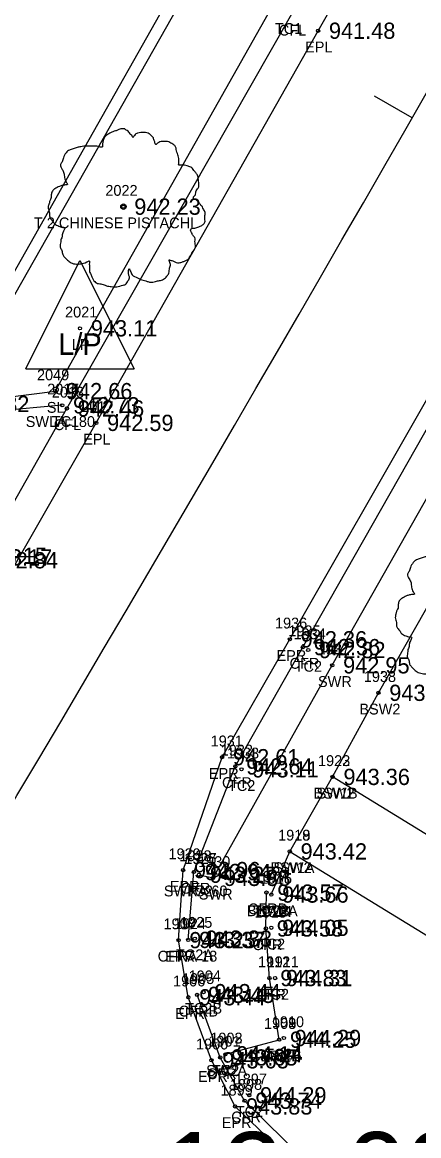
# Model space of a CAD drawing. Extents: x 1575382 to 1578175, y 1099175 to 1101955.
# Drawn here: x 1576588.6 to 1576625.2, y 1099846.2 to 1099948.9 of the extents above; entities that cross this region are included whole.
import ezdxf

# ---------------------------------------------------------------- set-up
doc = ezdxf.new("R2010")
doc.units = 0
for name, color, linetype in [('RD_EX_Conc', 7, 'Continuous'), ('RD_EX_Conc_txCode', 7, 'Continuous'), ('RD_EX_Road', 7, 'Continuous'), ('RD_EX_Road_txCode', 7, 'Continuous'), ('RD_EX_TX_Conc_ELEV', 7, 'Continuous'), ('RD_EX_TX_Road_ELEV', 7, 'Continuous'), ('RD_EX_TX_UT_ELEV', 7, 'Continuous'), ('RD_EX_TX_VEG_ELEV', 7, 'Continuous'), ('RD_EX_UT', 7, 'Continuous'), ('RD_EX_UT_txCode', 7, 'Continuous'), ('RD_EX_VEG', 7, 'Continuous'), ('RD_EX_VEG_txCode', 7, 'Continuous'), ('RD_HC_Cl', 7, 'Continuous'), ('RD_HC_Data', 7, 'Continuous'), ('RD_HC_Data_Tic', 7, 'Continuous'), ('RD_HC_Survey_ELEV', 7, 'Continuous'), ('RD_SMD_Locator', 7, 'Continuous')]:
    doc.layers.add(name, color=color, linetype=linetype)

msp = doc.modelspace()

# ---------------------------------------------------------------- linework, layer by layer
at = {"layer": 'RD_EX_Conc'}
for p, q in [((1576657.34, 1099854.68), (1576617.21, 1099879.29)), ((1576613.25, 1099872.41), (1576653.13, 1099847.93)), ((1576607.31, 1099853.68), (1576612.27, 1099855.03))]:
    msp.add_line(p, q, dxfattribs=at)
for points in [[(1576592.25, 1099913.59), (1576580.2, 1099912.49), (1576604.17, 1099954.86), (1576628.85, 1099997.89), (1576628.85, 1099997.89), (1576652.81, 1100040.47), (1576678.28, 1100085.17), (1576702.19, 1100127.32), (1576727.43, 1100172.04), (1576752.1, 1100215.39), (1576776.49, 1100258.76), (1576788, 1100277.34), (1576801.96, 1100301.42), (1576820.18, 1100348.3), (1576829.19, 1100379.59), (1576833.87, 1100393.41), (1576838.32, 1100402.43), (1576861.82, 1100391.11)], [(1576569.87, 1099888.69), (1576574.84, 1099890.86), (1576574.84, 1099890.86), (1576579.65, 1099894.15), (1576584.72, 1099899.29), (1576592.68, 1099913.3), (1576613.45, 1099949.72), (1576638.02, 1099992.78), (1576638.02, 1099992.78), (1576662.6, 1100036.05), (1576687.14, 1100079.44), (1576711.91, 1100122.93), (1576736.42, 1100166.35), (1576761.24, 1100209.96), (1576785.67, 1100253.17), (1576809.57, 1100296.25), (1576834.31, 1100340.56), (1576852.46, 1100373.22), (1576852.46, 1100373.22), (1576859.24, 1100385.1)], [(1576604.88, 1099870.26), (1576606.18, 1099869.97), (1576617.18, 1099889.59), (1576642.12, 1099933.62), (1576667.46, 1099977.42), (1576667.46, 1099977.42), (1576691.07, 1100018.79), (1576716.01, 1100062.96), (1576735.12, 1100096.93), (1576741.87, 1100105.04), (1576743.62, 1100107.75)], [(1576611.55, 1099868.43), (1576613.25, 1099872.41), (1576617.21, 1099879.29), (1576621.44, 1099887.05), (1576646.34, 1099930.82), (1576671.48, 1099974.6), (1576671.48, 1099974.6), (1576695.54, 1100016.68), (1576720.22, 1100060.33), (1576739.55, 1100094.66), (1576745.88, 1100102), (1576748.75, 1100106.27)], [(1576603.88, 1099864.24), (1576604.41, 1099870.51), (1576608.23, 1099880.26), (1576614.47, 1099891.27), (1576639.43, 1099935.18), (1576664.48, 1099978.73)], [(1576612.27, 1099855.03), (1576611.38, 1099860.72), (1576611.05, 1099865.3), (1576611.1, 1099868.61)], [(1576649.32, 1099826.02), (1576641.38, 1099827.63), (1576633.3, 1099831.81), (1576616.54, 1099842.04), (1576609.08, 1099849.4), (1576606.84, 1099853.39), (1576604.7, 1099859.17)]]:
    msp.add_lwpolyline(points, dxfattribs=at)
at = {"layer": 'RD_EX_Road'}
for points in [[(1576574.84, 1099890.86), (1576581.17, 1099887.16), (1576595.39, 1099911.97), (1576615.87, 1099948.17), (1576640.56, 1099991.4), (1576640.56, 1099991.4), (1576664.88, 1100034.19), (1576689.84, 1100078.06), (1576714.22, 1100121.19), (1576739.08, 1100164.66), (1576764.15, 1100209.11), (1576788.31, 1100251.8), (1576812.15, 1100294.46), (1576837.06, 1100339.37), (1576855.38, 1100371.53), (1576853.98, 1100372.48), (1576862.98, 1100388.86), (1576865.16, 1100391.95), (1576873.15, 1100402.8), (1576877.45, 1100410.32)], [(1576649.23, 1099825.1), (1576640.94, 1099826.87), (1576632.86, 1099830.98), (1576616.1, 1099841.33), (1576608.21, 1099848.87), (1576606.02, 1099853.13), (1576603.89, 1099858.95), (1576602.99, 1099864.22), (1576603.41, 1099870.69), (1576607.01, 1099881.11), (1576613.26, 1099891.99), (1576638.31, 1099935.83), (1576663.31, 1099979.53)]]:
    msp.add_lwpolyline(points, dxfattribs=at)
at = {"layer": 'RD_EX_UT'}
for p, q in [((1576588.89, 1099916.97), (1576593.89, 1099926.97)), ((1576593.89, 1099926.97), (1576598.89, 1099916.97)), ((1576588.89, 1099916.97), (1576598.89, 1099916.97)), ((1576586.13, 1099899.64), (1576589.77, 1099899.64))]:
    msp.add_line(p, q, dxfattribs=at)
at = {"layer": 'RD_EX_VEG'}
msp.add_lwpolyline([(1576857.29, 1100385.56), (1576853.73, 1100387.58), (1576857.14, 1100393.16), (1576838.52, 1100401.59), (1576823.14, 1100348.95), (1576803.69, 1100301.63), (1576767.36, 1100240.36), (1576582.08, 1099913.71), (1576591.59, 1099914.9), (1576857.29, 1100385.56)], dxfattribs=at)
for centre, radius in [((1576597.9, 1099931.93), 0.25), ((1576597.89, 1099931.91), 0.0001)]:
    msp.add_circle(centre, radius, dxfattribs=at)
for points in [[(1576598.03, 1099939.1), (1576597.73, 1099939.12), (1576597.41, 1099939.02), (1576597.16, 1099938.92), (1576596.93, 1099938.85), (1576596.71, 1099938.75), (1576596.41, 1099938.57), (1576596.18, 1099938.37), (1576596.06, 1099938.12), (1576596.01, 1099937.9), (1576595.96, 1099937.62), (1576595.96, 1099937.45), (1576595.83, 1099937.42), (1576595.68, 1099937.45), (1576595.43, 1099937.52), (1576595.18, 1099937.52), (1576594.93, 1099937.52), (1576594.58, 1099937.5), (1576594.23, 1099937.5), (1576593.96, 1099937.45), (1576593.63, 1099937.4), (1576593.26, 1099937.27), (1576592.91, 1099937.15), (1576592.61, 1099936.9), (1576592.36, 1099936.42), (1576592.24, 1099936.07), (1576592.09, 1099935.82), (1576592.24, 1099935.37), (1576592.41, 1099935.03), (1576592.44, 1099934.83), (1576592.51, 1099934.4), (1576592.61, 1099934.18), (1576592.74, 1099933.98), (1576592.66, 1099933.95), (1576592.29, 1099933.9), (1576591.99, 1099933.8), (1576591.56, 1099933.58), (1576591.34, 1099933.35), (1576591.24, 1099933.03), (1576591.21, 1099932.68), (1576591.11, 1099932.48), (1576591.04, 1099932.2), (1576591.01, 1099932.13), (1576590.96, 1099931.8), (1576591.06, 1099931.35), (1576591.09, 1099931), (1576591.21, 1099930.78), (1576591.36, 1099930.6), (1576591.54, 1099930.35), (1576591.94, 1099930.13), (1576592.26, 1099930.03), (1576592.46, 1099930), (1576592.29, 1099929.5), (1576592.24, 1099929.15), (1576592.11, 1099928.75), (1576592.11, 1099928.68), (1576592.06, 1099928.2), (1576592.21, 1099927.88), (1576592.29, 1099927.5), (1576592.46, 1099927.28), (1576592.74, 1099926.98), (1576593.06, 1099926.75), (1576593.56, 1099926.63), (1576593.96, 1099926.65), (1576594.53, 1099926.83), (1576594.78, 1099926.9), (1576594.76, 1099926.73), (1576594.78, 1099926.35), (1576594.78, 1099925.93), (1576594.93, 1099925.6), (1576595.03, 1099925.33), (1576595.18, 1099925.08), (1576595.51, 1099924.85), (1576595.91, 1099924.78), (1576596.33, 1099924.63), (1576596.78, 1099924.55), (1576597.28, 1099924.53), (1576597.88, 1099924.68), (1576598.16, 1099924.8), (1576598.26, 1099924.98), (1576598.46, 1099925.35), (1576598.41, 1099925.58), (1576598.43, 1099926.18), (1576598.53, 1099926), (1576598.71, 1099925.65), (1576599.21, 1099925.35), (1576599.61, 1099925.18), (1576600.08, 1099925.03), (1576600.38, 1099924.95), (1576600.86, 1099925.03), (1576601.23, 1099925.1), (1576601.61, 1099925.23), (1576601.91, 1099925.5), (1576602.08, 1099925.78), (1576602.13, 1099926.05), (1576602.21, 1099926.43), (1576602.26, 1099926.6)], [(1576602.26, 1099926.6), (1576602.18, 1099926.78), (1576602.13, 1099927.03), (1576602.21, 1099927), (1576602.38, 1099926.95), (1576602.66, 1099926.83), (1576602.88, 1099926.75), (1576603.21, 1099926.78), (1576603.48, 1099926.88), (1576603.93, 1099927.15), (1576604.21, 1099927.63), (1576604.48, 1099928.03), (1576604.56, 1099928.35), (1576604.51, 1099928.58), (1576604.48, 1099929.08), (1576604.28, 1099929.33), (1576604.23, 1099929.45), (1576604.13, 1099929.85), (1576604.21, 1099929.9), (1576604.48, 1099929.95), (1576604.86, 1099930.08), (1576605.13, 1099930.2), (1576605.35, 1099930.38), (1576605.43, 1099930.6), (1576605.4, 1099931), (1576605.45, 1099931.4), (1576605.38, 1099931.55), (1576605.28, 1099931.7), (1576605.2, 1099931.9), (1576605.05, 1099932.05), (1576604.96, 1099932.2), (1576604.86, 1099932.3), (1576604.73, 1099932.45), (1576604.56, 1099932.58), (1576604.41, 1099932.63), (1576604.36, 1099932.78), (1576604.51, 1099932.98), (1576604.56, 1099933.08), (1576604.58, 1099933.3), (1576604.81, 1099933.65), (1576604.86, 1099934.05), (1576604.81, 1099934.48), (1576604.76, 1099934.75), (1576604.61, 1099935.03), (1576604.41, 1099935.27), (1576604.28, 1099935.45), (1576604.11, 1099935.57), (1576603.78, 1099935.7), (1576603.53, 1099935.75), (1576603.18, 1099935.75), (1576602.98, 1099935.8), (1576603.01, 1099935.85), (1576603.01, 1099936), (1576603.01, 1099936.27), (1576602.93, 1099936.72), (1576602.78, 1099937.22), (1576602.78, 1099937.25), (1576602.68, 1099937.5), (1576602.46, 1099937.7), (1576602.28, 1099937.8), (1576602.08, 1099937.92), (1576601.83, 1099937.95), (1576601.53, 1099937.95), (1576601.26, 1099937.9), (1576601.06, 1099937.8), (1576600.88, 1099937.67), (1576600.81, 1099937.82), (1576600.71, 1099938.12), (1576600.66, 1099938.27), (1576600.51, 1099938.45), (1576600.28, 1099938.65), (1576599.83, 1099938.77), (1576599.21, 1099938.7), (1576598.91, 1099938.5), (1576598.76, 1099938.32), (1576598.71, 1099938.45), (1576598.51, 1099938.65), (1576598.41, 1099938.82), (1576598.23, 1099938.95), (1576598.08, 1099939.05), (1576597.98, 1099939.1)], [(1576630.07, 1099901.28), (1576629.77, 1099901.31), (1576629.45, 1099901.21), (1576629.2, 1099901.11), (1576628.97, 1099901.03), (1576628.75, 1099900.93), (1576628.45, 1099900.76), (1576628.22, 1099900.56), (1576628.1, 1099900.31), (1576628.05, 1099900.08), (1576628, 1099899.81), (1576628, 1099899.63), (1576627.87, 1099899.61), (1576627.72, 1099899.63), (1576627.47, 1099899.71), (1576627.22, 1099899.71), (1576626.97, 1099899.71), (1576626.62, 1099899.68), (1576626.27, 1099899.68), (1576626, 1099899.63), (1576625.67, 1099899.58), (1576625.3, 1099899.46), (1576624.95, 1099899.33), (1576624.65, 1099899.08), (1576624.4, 1099898.61), (1576624.27, 1099898.26), (1576624.12, 1099898.01), (1576624.27, 1099897.56), (1576624.45, 1099897.21), (1576624.47, 1099897.01), (1576624.55, 1099896.59), (1576624.65, 1099896.36), (1576624.77, 1099896.16), (1576624.7, 1099896.14), (1576624.32, 1099896.09), (1576624.02, 1099895.99), (1576623.6, 1099895.76), (1576623.37, 1099895.54), (1576623.27, 1099895.21), (1576623.25, 1099894.86), (1576623.15, 1099894.66), (1576623.07, 1099894.39), (1576623.05, 1099894.31), (1576623, 1099893.99), (1576623.1, 1099893.54), (1576623.12, 1099893.19), (1576623.25, 1099892.96), (1576623.4, 1099892.79), (1576623.57, 1099892.54), (1576623.97, 1099892.31), (1576624.3, 1099892.21), (1576624.5, 1099892.19), (1576624.32, 1099891.69), (1576624.27, 1099891.34), (1576624.15, 1099890.94), (1576624.15, 1099890.86), (1576624.1, 1099890.39), (1576624.25, 1099890.06), (1576624.32, 1099889.69), (1576624.5, 1099889.46), (1576624.77, 1099889.16), (1576625.1, 1099888.94), (1576625.6, 1099888.81), (1576626, 1099888.84), (1576626.57, 1099889.01), (1576626.82, 1099889.09), (1576626.8, 1099888.91), (1576626.82, 1099888.54), (1576626.82, 1099888.11), (1576626.97, 1099887.79), (1576627.07, 1099887.51), (1576627.22, 1099887.26), (1576627.55, 1099887.04), (1576627.95, 1099886.96), (1576628.37, 1099886.81), (1576628.82, 1099886.74), (1576629.32, 1099886.71), (1576629.92, 1099886.86), (1576630.2, 1099886.99), (1576630.3, 1099887.16), (1576630.5, 1099887.54), (1576630.45, 1099887.76), (1576630.47, 1099888.36), (1576630.57, 1099888.19), (1576630.75, 1099887.84), (1576631.25, 1099887.54), (1576631.65, 1099887.36), (1576632.12, 1099887.21), (1576632.42, 1099887.14), (1576632.9, 1099887.21), (1576633.27, 1099887.29), (1576633.65, 1099887.41), (1576633.94, 1099887.69), (1576634.12, 1099887.96), (1576634.17, 1099888.24), (1576634.24, 1099888.61), (1576634.29, 1099888.79)]]:
    msp.add_spline(points, degree=3, dxfattribs=at)
at = {"layer": 'RD_HC_Cl'}
msp.add_arc((1572261.26, 1102442.63), 5030, 327.62438, 330.51249, dxfattribs=at)
at = {"layer": 'RD_HC_Data_Tic'}
msp.add_line((1576624.56, 1099940.13), (1576621.09, 1099942.12), dxfattribs=at)
at = {"layer": 'RD_SMD_Locator'}
for centre in [(1576615.87, 1099948.17), (1576597.9, 1099931.93), (1576593.89, 1099920.7), (1576591.59, 1099914.9), (1576592.25, 1099913.59), (1576592.25, 1099913.59), (1576592.68, 1099913.3), (1576595.39, 1099911.97), (1576613.26, 1099891.99), (1576614.47, 1099891.27), (1576614.96, 1099891), (1576617.18, 1099889.59), (1576621.44, 1099887.05), (1576607.01, 1099881.11), (1576608.23, 1099880.26), (1576608.8, 1099879.99), (1576617.21, 1099879.29), (1576617.21, 1099879.29), (1576613.25, 1099872.41), (1576613.25, 1099872.41), (1576603.41, 1099870.69), (1576604.41, 1099870.51), (1576604.88, 1099870.26), (1576604.88, 1099870.26), (1576606.18, 1099869.97), (1576611.1, 1099868.61), (1576611.55, 1099868.43), (1576611.55, 1099868.43), (1576611.05, 1099865.3), (1576611.55, 1099865.36), (1576602.99, 1099864.22), (1576603.88, 1099864.24), (1576604.48, 1099864.36), (1576611.38, 1099860.72), (1576611.9, 1099860.72), (1576603.89, 1099858.95), (1576604.7, 1099859.17), (1576605.3, 1099859.42), (1576612.27, 1099855.03), (1576612.27, 1099855.03), (1576612.71, 1099855.19), (1576607.31, 1099853.68), (1576607.31, 1099853.68), (1576606.02, 1099853.13), (1576606.84, 1099853.39), (1576609.51, 1099849.9), (1576608.21, 1099848.87), (1576609.08, 1099849.4)]:
    msp.add_circle(centre, 0.15, dxfattribs=at)

# ---------------------------------------------------------------- texts
at = {"layer": 'RD_EX_Conc_txCode'}
for s, p in [('TC1', (1576611.88, 1099947.87)), ('CFL', (1576612.25, 1099947.72)), ('2014', (1576590.86, 1099914.59)), ('2015', (1576590.86, 1099914.59)), ('2013', (1576591.29, 1099914.3)), ('SWLA 180', (1576588.88, 1099911.59)), ('TC1', (1576591.29, 1099911.59)), ('CFL', (1576591.47, 1099911.3)), ('1935', (1576613.12, 1099892.27)), ('1934', (1576613.61, 1099892)), ('1937', (1576615.83, 1099890.59)), ('CFR', (1576613.24, 1099889.27)), ('TC2', (1576613.71, 1099889)), ('1938', (1576620.09, 1099888.05)), ('SWR', (1576615.86, 1099887.59)), ('BSW2', (1576619.68, 1099885.05)), ('1932', (1576606.88, 1099881.26)), ('1933', (1576607.45, 1099880.99)), ('1922', (1576615.86, 1099880.29)), ('1923', (1576615.86, 1099880.29)), ('CFR', (1576607, 1099878.26)), ('TC2', (1576607.55, 1099877.99)), ('BSW2', (1576615.45, 1099877.29)), ('SW1B', (1576615.73, 1099877.29)), ('1918', (1576612.18, 1099873.41)), ('1919', (1576612.18, 1099873.41)), ('1928', (1576603.06, 1099871.51)), ('1926', (1576603.51, 1099871.26)), ('1927', (1576603.53, 1099871.26)), ('1930', (1576604.79, 1099870.97)), ('BSW2', (1576611.48, 1099870.41)), ('SW1A', (1576611.75, 1099870.41)), ('1917', (1576610.03, 1099869.61)), ('1916', (1576610.47, 1099869.43)), ('1915', (1576610.49, 1099869.43)), ('SWRA 60', (1576601.63, 1099868.26)), ('CFR', (1576603.18, 1099868.51)), ('TC2', (1576603.63, 1099868.26)), ('SWR', (1576604.86, 1099867.97)), ('BSW2A', (1576609.3, 1099866.43)), ('CFRB', (1576609.39, 1099866.61)), ('TC2B', (1576609.84, 1099866.43)), ('1913', (1576609.99, 1099866.3)), ('1914', (1576610.49, 1099866.36)), ('1924', (1576602.54, 1099865.24)), ('1925', (1576603.13, 1099865.36)), ('CFR', (1576609.82, 1099863.3)), ('TC2', (1576610.3, 1099863.36)), ('CFRA 18', (1576601.06, 1099862.24)), ('TC2A', (1576602.75, 1099862.36)), ('1912', (1576610.32, 1099861.72)), ('1911', (1576611.12, 1099861.72)), ('1905', (1576603.31, 1099860.17)), ('1904', (1576603.92, 1099860.42)), ('CFR', (1576610.15, 1099858.72)), ('TC2', (1576610.66, 1099858.72)), ('CFRB', (1576603, 1099857.17)), ('TC2B', (1576603.59, 1099857.42)), ('1908', (1576610.88, 1099856.03)), ('1909', (1576610.88, 1099856.03)), ('1910', (1576611.6, 1099856.19)), ('1901', (1576605.74, 1099854.39)), ('1902', (1576605.92, 1099854.68)), ('1903', (1576605.92, 1099854.68)), ('CFRA 6', (1576609.59, 1099853.03)), ('SW2B', (1576610.5, 1099853.03)), ('TC2A', (1576610.97, 1099853.19)), ('SW2A', (1576605.53, 1099851.68)), ('TC2', (1576606.06, 1099851.68)), ('CFR', (1576605.61, 1099851.39)), ('1897', (1576608.17, 1099850.9)), ('1898', (1576607.73, 1099850.4)), ('TC2', (1576608.27, 1099847.9)), ('CFR', (1576607.85, 1099847.4))]:
    msp.add_text(s, height=1, dxfattribs=at).set_placement(p)
at = {"layer": 'RD_EX_Road_txCode'}
for s, p in [('EPL', (1576614.67, 1099946.17)), ('2017', (1576594.01, 1099912.97)), ('EPL', (1576594.19, 1099909.97)), ('1936', (1576611.89, 1099892.99)), ('EPR', (1576612.03, 1099889.99)), ('1931', (1576605.95, 1099882.11)), ('EPR', (1576605.79, 1099879.11)), ('1929', (1576602.06, 1099871.69)), ('EPR', (1576602.18, 1099868.69)), ('1907', (1576601.6, 1099865.22)), ('EPR', (1576601.76, 1099862.22)), ('1906', (1576602.48, 1099859.95)), ('EPR', (1576602.67, 1099856.95)), ('1900', (1576604.6, 1099854.13)), ('EPR', (1576604.79, 1099851.13)), ('1899', (1576606.86, 1099849.87)), ('EPR', (1576606.98, 1099846.87))]:
    msp.add_text(s, height=1, dxfattribs=at).set_placement(p)
at = {"layer": 'RD_EX_TX_Conc_ELEV'}
for s, p in [('942.73', (1576593.25, 1099912.84)), ('942.73', (1576593.25, 1099912.84)), ('942.46', (1576593.68, 1099912.55)), ('943.17', (1576585.19, 1099898.8)), ('942.84', (1576585.72, 1099898.54)), ('942.36', (1576615.47, 1099890.52)), ('942.82', (1576615.96, 1099890.25)), ('942.95', (1576618.18, 1099888.84)), ('943.10', (1576622.44, 1099886.3)), ('942.64', (1576609.23, 1099879.51)), ('943.11', (1576609.8, 1099879.24)), ('943.36', (1576618.21, 1099878.54)), ('943.36', (1576618.21, 1099878.54)), ('943.42', (1576614.25, 1099871.66)), ('943.42', (1576614.25, 1099871.66)), ('942.94', (1576605.41, 1099869.76)), ('943.27', (1576605.88, 1099869.51)), ('943.27', (1576605.88, 1099869.51)), ('943.38', (1576607.18, 1099869.22)), ('943.57', (1576612.1, 1099867.86)), ('943.66', (1576612.55, 1099867.68)), ('943.66', (1576612.55, 1099867.68)), ('943.58', (1576612.05, 1099864.55)), ('944.05', (1576612.55, 1099864.61)), ('943.33', (1576605.48, 1099863.61)), ('943.37', (1576604.88, 1099863.49)), ('943.83', (1576612.38, 1099859.97)), ('944.31', (1576612.9, 1099859.97)), ('943.45', (1576605.7, 1099858.42)), ('943.44', (1576606.3, 1099858.67)), ('944.25', (1576613.27, 1099854.28)), ('944.25', (1576613.27, 1099854.28)), ('944.29', (1576613.71, 1099854.44)), ('943.65', (1576607.84, 1099852.64)), ('944.14', (1576608.31, 1099852.93)), ('944.14', (1576608.31, 1099852.93)), ('944.29', (1576610.51, 1099849.15)), ('943.74', (1576610.08, 1099848.65))]:
    msp.add_text(s, height=1.5, dxfattribs=at).set_placement(p)
at = {"layer": 'RD_EX_TX_Road_ELEV'}
for s, p in [('941.48', (1576616.87, 1099947.42)), ('942.59', (1576596.39, 1099911.22)), ('942.36', (1576614.26, 1099891.24)), ('942.61', (1576608.01, 1099880.36)), ('942.96', (1576604.41, 1099869.94)), ('943.25', (1576603.99, 1099863.47)), ('943.44', (1576604.89, 1099858.2)), ('943.63', (1576607.02, 1099852.38)), ('943.83', (1576609.21, 1099848.12))]:
    msp.add_text(s, height=1.5, dxfattribs=at).set_placement(p)
at = {"layer": 'RD_EX_TX_UT_ELEV'}
msp.add_text('943.11', height=1.5, dxfattribs=at).set_placement((1576594.89, 1099919.95))
at = {"layer": 'RD_EX_TX_VEG_ELEV'}
for s, p in [('942.23', (1576598.9, 1099931.18)), ('942.66', (1576592.59, 1099914.15)), ('942.82', (1576583.08, 1099912.96))]:
    msp.add_text(s, height=1.5, dxfattribs=at).set_placement(p)
at = {"layer": 'RD_EX_UT'}
msp.add_text('L/P', height=2, dxfattribs=at).set_placement((1576591.88, 1099918.25))
at = {"layer": 'RD_EX_UT_txCode'}
for s, p in [('2021', (1576592.51, 1099921.7)), ('LP', (1576593.14, 1099918.7))]:
    msp.add_text(s, height=1, dxfattribs=at).set_placement(p)
at = {"layer": 'RD_EX_VEG_txCode'}
for s, p in [('2022', (1576596.23, 1099932.93)), ('T 2 CHINESE PISTACHI', (1576589.64, 1099929.93)), ('2049', (1576589.92, 1099915.9)), ('SL', (1576590.83, 1099912.9))]:
    msp.add_text(s, height=1, dxfattribs=at).set_placement(p)
at = {"layer": 'RD_HC_Data'}
msp.add_text('P.I. = 13+03.82', height=7.5, dxfattribs=at).set_placement((1576575, 1099839))
at = {"layer": 'RD_HC_Survey_ELEV'}
msp.add_text('943.15', height=1.5, dxfattribs=at).set_placement((1576584.71, 1099898.95))

doc.saveas('drawing.dxf')
